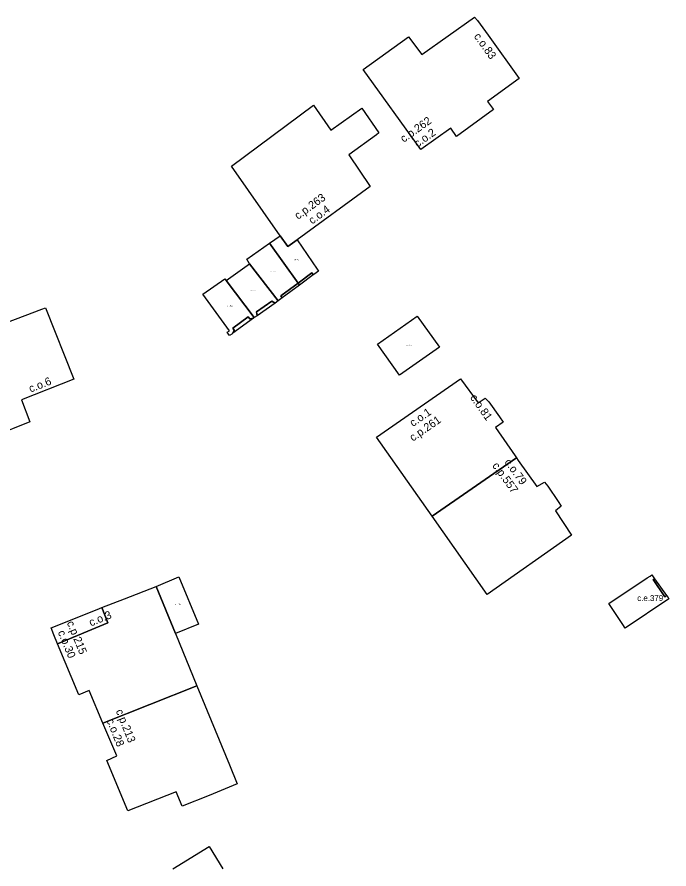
# Model space of a CAD drawing. Extents: x -600391 to -599491, y -1160176 to -1159402.
# Drawn here: x -599785.3 to -599703.7, y -1160176.1 to -1160069.6 of the extents above; entities that cross this region are included whole.
import ezdxf

# ---------------------------------------------------------------- set-up
doc = ezdxf.new("R2010")
doc.units = 0
for name, color, linetype in [('Level 10', 7, 'Continuous'), ('Level 12', 7, 'Continuous'), ('Level 23', 7, 'Continuous'), ('Level 25', 7, 'Continuous'), ('Level 61', 7, 'Continuous'), ('Level 62', 7, 'Continuous')]:
    doc.layers.add(name, color=color, linetype=linetype)

msp = doc.modelspace()

# ---------------------------------------------------------------- linework, layer by layer
at = {"layer": 'Level 61'}
for p, q in [((-599765.77, -1160176.08), (-599761.24, -1160173.28)), ((-599761.24, -1160173.28), (-599759.51, -1160176.08))]:
    msp.add_line(p, q, dxfattribs=at)
for points in [[(-599734.63, -1160074.3), (-599728.04, -1160069.6)], [(-599728.04, -1160069.6), (-599727.68, -1160070.02)], [(-599727.68, -1160070.02), (-599726.32, -1160071.88)], [(-599741.95, -1160076.16), (-599736.31, -1160072.07)], [(-599736.31, -1160072.07), (-599734.63, -1160074.3)], [(-599726.32, -1160071.88), (-599722.46, -1160077.29)], [(-599734.74, -1160086.17), (-599741.95, -1160076.16)], [(-599722.46, -1160077.29), (-599726.39, -1160080.14)], [(-599726.39, -1160080.14), (-599725.68, -1160081.17)], [(-599758.43, -1160088.25), (-599748.16, -1160080.61)], [(-599748.16, -1160080.61), (-599745.99, -1160083.72)], [(-599745.99, -1160083.72), (-599742.15, -1160080.97)], [(-599742.15, -1160080.97), (-599740, -1160084.09)], [(-599725.68, -1160081.17), (-599730.29, -1160084.53)], [(-599740.29, -1160084.33), (-599743.77, -1160086.82)], [(-599740, -1160084.09), (-599740.29, -1160084.33)], [(-599731.01, -1160083.51), (-599734.74, -1160086.17)], [(-599730.29, -1160084.53), (-599731.01, -1160083.51)], [(-599743.77, -1160086.82), (-599741.09, -1160090.78)], [(-599752.33, -1160096.95), (-599758.43, -1160088.25)], [(-599741.09, -1160090.78), (-599750.23, -1160097.44)], [(-599753.68, -1160097.88), (-599752.33, -1160096.95)], [(-599752.33, -1160096.95), (-599751.4, -1160098.29)], [(-599751.4, -1160098.29), (-599752.33, -1160096.95)], [(-599756.51, -1160099.85), (-599753.68, -1160097.88)], [(-599750.1, -1160102.85), (-599753.68, -1160097.88)], [(-599753.68, -1160097.88), (-599750.1, -1160102.85)], [(-599751.4, -1160098.29), (-599750.23, -1160097.44)], [(-599750.23, -1160097.44), (-599751.4, -1160098.29)], [(-599750.23, -1160097.44), (-599747.71, -1160101.13)], [(-599756.17, -1160100.43), (-599756.51, -1160099.85)], [(-599759.08, -1160102.53), (-599756.17, -1160100.43)], [(-599752.61, -1160105.08), (-599756.17, -1160100.43)], [(-599756.17, -1160100.43), (-599752.61, -1160105.08)], [(-599747.54, -1160101.38), (-599748.12, -1160101.78)], [(-599747.71, -1160101.13), (-599747.54, -1160101.38)], [(-599762, -1160104.22), (-599759.28, -1160102.31)], [(-599759.28, -1160102.31), (-599759.08, -1160102.53)], [(-599748.38, -1160101.59), (-599750.1, -1160102.85)], [(-599750.1, -1160102.85), (-599748.38, -1160101.59)], [(-599748.21, -1160101.84), (-599749.92, -1160103.1)], [(-599748.21, -1160101.84), (-599748.38, -1160101.59)], [(-599748.38, -1160101.59), (-599748.21, -1160101.84)], [(-599748.2, -1160101.83), (-599748.21, -1160101.84)], [(-599748.12, -1160101.78), (-599748.2, -1160101.83)], [(-599759.08, -1160102.53), (-599755.58, -1160107.16)], [(-599755.58, -1160107.16), (-599759.08, -1160102.53)], [(-599750.1, -1160102.85), (-599752.26, -1160104.44)], [(-599752.26, -1160104.44), (-599750.1, -1160102.85)], [(-599749.92, -1160103.1), (-599752.08, -1160104.68)], [(-599749.92, -1160103.1), (-599750.1, -1160102.85)], [(-599750.1, -1160102.85), (-599749.92, -1160103.1)], [(-599758.69, -1160108.8), (-599762, -1160104.22)], [(-599752.26, -1160104.44), (-599752.08, -1160104.68)], [(-599752.08, -1160104.68), (-599752.26, -1160104.44)], [(-599755.31, -1160106.46), (-599753.4, -1160105.11)], [(-599753.4, -1160105.11), (-599755.31, -1160106.46)], [(-599752.99, -1160105.35), (-599755.24, -1160106.94)], [(-599753.4, -1160105.11), (-599752.99, -1160105.35)], [(-599752.99, -1160105.35), (-599753.4, -1160105.11)], [(-599752.61, -1160105.08), (-599752.99, -1160105.35)], [(-599752.08, -1160104.68), (-599752.61, -1160105.08)], [(-599788.79, -1160108.61), (-599782.14, -1160106.12)], [(-599782.14, -1160106.12), (-599781.7, -1160105.94)], [(-599781.7, -1160105.94), (-599778.14, -1160114.87)], [(-599755.24, -1160106.94), (-599755.31, -1160106.46)], [(-599755.31, -1160106.46), (-599755.24, -1160106.94)], [(-599756.34, -1160107.07), (-599758.27, -1160108.48)], [(-599758.27, -1160108.48), (-599756.34, -1160107.07)], [(-599755.7, -1160107.24), (-599758.26, -1160109.12)], [(-599756.15, -1160107.33), (-599756.34, -1160107.07)], [(-599756.34, -1160107.07), (-599756.15, -1160107.33)], [(-599755.7, -1160107.24), (-599756.15, -1160107.33)], [(-599756.15, -1160107.33), (-599755.7, -1160107.24)], [(-599755.58, -1160107.16), (-599755.7, -1160107.24)], [(-599755.24, -1160106.94), (-599755.58, -1160107.16)], [(-599740.15, -1160110.48), (-599735.22, -1160106.97)], [(-599735.22, -1160106.97), (-599732.43, -1160110.86)], [(-599758.97, -1160109), (-599758.69, -1160108.8)], [(-599758.27, -1160108.48), (-599758.08, -1160108.74)], [(-599758.08, -1160108.74), (-599758.27, -1160108.48)], [(-599758.08, -1160108.74), (-599758.26, -1160109.12)], [(-599758.26, -1160109.12), (-599758.08, -1160108.74)], [(-599758.88, -1160109.13), (-599758.97, -1160109)], [(-599758.68, -1160109.41), (-599758.88, -1160109.13)], [(-599758.4, -1160109.22), (-599758.68, -1160109.41)], [(-599758.26, -1160109.12), (-599758.4, -1160109.22)], [(-599737.42, -1160114.37), (-599740.15, -1160110.48)], [(-599732.43, -1160110.86), (-599737.42, -1160114.37)], [(-599778.14, -1160114.87), (-599784.7, -1160117.46)], [(-599740.28, -1160122.09), (-599729.77, -1160114.81)], [(-599729.77, -1160114.81), (-599727.57, -1160117.8)], [(-599727.57, -1160117.8), (-599726.69, -1160117.23)], [(-599726.69, -1160117.23), (-599726.25, -1160117.7)], [(-599784.7, -1160117.46), (-599783.67, -1160120.2)], [(-599726.25, -1160117.7), (-599724.92, -1160119.58)], [(-599783.67, -1160120.2), (-599785.82, -1160121.06)], [(-599724.45, -1160120.22), (-599725.4, -1160120.9)], [(-599724.92, -1160119.58), (-599724.45, -1160120.22)], [(-599725.4, -1160120.9), (-599722.97, -1160124.44)], [(-599733.34, -1160131.99), (-599740.28, -1160122.09)], [(-599722.79, -1160124.7), (-599733.34, -1160131.99)], [(-599733.34, -1160131.99), (-599722.79, -1160124.7)], [(-599722.97, -1160124.44), (-599722.79, -1160124.7)], [(-599722.79, -1160124.7), (-599722.57, -1160125.02)], [(-599722.57, -1160125.02), (-599720.22, -1160128.28)], [(-599720.22, -1160128.28), (-599719.29, -1160127.72)], [(-599719.29, -1160127.72), (-599718.87, -1160128.22)], [(-599718.87, -1160128.22), (-599717.55, -1160130.17)], [(-599717.55, -1160130.17), (-599717.18, -1160130.74)], [(-599717.18, -1160130.74), (-599717.91, -1160131.33)], [(-599726.44, -1160141.79), (-599733.34, -1160131.99)], [(-599717.91, -1160131.33), (-599715.89, -1160134.37)], [(-599715.89, -1160134.37), (-599726.44, -1160141.79)], [(-599767.87, -1160140.76), (-599765, -1160139.58)], [(-599765, -1160139.58), (-599762.54, -1160145.5)], [(-599711.24, -1160142.9), (-599706.42, -1160139.7)], [(-599706.42, -1160139.7), (-599706.08, -1160139.48)], [(-599706.08, -1160139.48), (-599705.84, -1160139.33)], [(-599705.84, -1160139.33), (-599705.51, -1160139.8)], [(-599771.81, -1160142.32), (-599767.87, -1160140.76)], [(-599767.87, -1160140.76), (-599765.43, -1160146.66)], [(-599765.43, -1160146.66), (-599767.87, -1160140.76)], [(-599705.51, -1160139.8), (-599705.7, -1160139.92)], [(-599705.7, -1160139.92), (-599705.51, -1160139.8)], [(-599705.7, -1160139.92), (-599704.22, -1160142.05)], [(-599704.22, -1160142.05), (-599705.7, -1160139.92)], [(-599705.51, -1160139.8), (-599704.01, -1160141.91)], [(-599704.22, -1160142.05), (-599704.01, -1160141.91)], [(-599704.01, -1160141.91), (-599704.22, -1160142.05)], [(-599704.01, -1160141.91), (-599703.82, -1160142.17)], [(-599774.67, -1160143.42), (-599771.81, -1160142.32)], [(-599709.5, -1160145.52), (-599711.24, -1160142.9)], [(-599703.71, -1160142.32), (-599709.2, -1160145.98)], [(-599703.82, -1160142.17), (-599703.71, -1160142.32)], [(-599781, -1160145.96), (-599775.25, -1160143.65)], [(-599775.25, -1160143.65), (-599774.67, -1160143.42)], [(-599773.91, -1160145.32), (-599774.67, -1160143.42)], [(-599774.67, -1160143.42), (-599773.91, -1160145.32)], [(-599780.65, -1160146.8), (-599781, -1160145.96)], [(-599780.18, -1160147.92), (-599773.91, -1160145.32)], [(-599773.91, -1160145.32), (-599780.18, -1160147.92)], [(-599762.54, -1160145.5), (-599765.43, -1160146.66)], [(-599709.2, -1160145.98), (-599709.5, -1160145.52)], [(-599780.18, -1160147.92), (-599780.65, -1160146.8)], [(-599765.43, -1160146.66), (-599762.78, -1160153.19)], [(-599777.52, -1160154.32), (-599780.18, -1160147.92)], [(-599762.78, -1160153.19), (-599774.53, -1160157.85)], [(-599774.53, -1160157.85), (-599762.78, -1160153.19)], [(-599762.78, -1160153.19), (-599758.67, -1160163.05)], [(-599776.22, -1160153.78), (-599777.52, -1160154.32)], [(-599774.53, -1160157.85), (-599776.22, -1160153.78)], [(-599772.77, -1160161.95), (-599774.53, -1160157.85)], [(-599774.04, -1160162.53), (-599772.77, -1160161.95)], [(-599771.41, -1160168.81), (-599774.04, -1160162.53)], [(-599758.67, -1160163.05), (-599757.73, -1160165.43)], [(-599757.73, -1160165.43), (-599761.23, -1160166.89)], [(-599765.35, -1160166.42), (-599771.41, -1160168.81)], [(-599764.59, -1160168.21), (-599765.35, -1160166.42)], [(-599761.23, -1160166.89), (-599764.59, -1160168.21)]]:
    msp.add_lwpolyline(points, dxfattribs=at)
at = {"layer": 'Level 62'}
for points in [[(-599727.68, -1160070.02), (-599726.32, -1160071.88), (-599722.46, -1160077.29), (-599726.39, -1160080.14), (-599725.68, -1160081.17), (-599730.29, -1160084.53), (-599731.01, -1160083.51), (-599734.74, -1160086.17), (-599741.95, -1160076.16), (-599736.31, -1160072.07), (-599734.63, -1160074.3), (-599728.04, -1160069.6), (-599727.68, -1160070.02)], [(-599740.29, -1160084.33), (-599743.77, -1160086.82), (-599741.09, -1160090.78), (-599750.23, -1160097.44), (-599751.4, -1160098.29), (-599752.33, -1160096.95), (-599758.43, -1160088.25), (-599748.16, -1160080.61), (-599745.99, -1160083.72), (-599742.15, -1160080.97), (-599740, -1160084.09), (-599740.29, -1160084.33)], [(-599750.1, -1160102.85), (-599753.68, -1160097.88), (-599752.33, -1160096.95), (-599751.4, -1160098.29), (-599750.23, -1160097.44), (-599747.71, -1160101.13), (-599747.54, -1160101.38), (-599748.12, -1160101.78), (-599748.2, -1160101.83), (-599748.21, -1160101.84), (-599748.38, -1160101.59), (-599750.1, -1160102.85)], [(-599750.1, -1160102.85), (-599752.26, -1160104.44), (-599752.08, -1160104.68), (-599752.61, -1160105.08), (-599756.17, -1160100.43), (-599756.51, -1160099.85), (-599753.68, -1160097.88), (-599750.1, -1160102.85)], [(-599752.61, -1160105.08), (-599752.99, -1160105.35), (-599753.4, -1160105.11), (-599755.31, -1160106.46), (-599755.24, -1160106.94), (-599755.58, -1160107.16), (-599759.08, -1160102.53), (-599756.17, -1160100.43), (-599752.61, -1160105.08)], [(-599758.88, -1160109.13), (-599758.97, -1160109), (-599758.69, -1160108.8), (-599762, -1160104.22), (-599759.28, -1160102.31), (-599759.08, -1160102.53), (-599755.58, -1160107.16), (-599755.7, -1160107.24), (-599756.15, -1160107.33), (-599756.34, -1160107.07), (-599758.27, -1160108.48), (-599758.08, -1160108.74), (-599758.26, -1160109.12), (-599758.4, -1160109.22), (-599758.68, -1160109.41), (-599758.88, -1160109.13)], [(-599750.1, -1160102.85), (-599748.38, -1160101.59), (-599748.21, -1160101.84), (-599749.92, -1160103.1), (-599750.1, -1160102.85)], [(-599750.1, -1160102.85), (-599749.92, -1160103.1), (-599752.08, -1160104.68), (-599752.26, -1160104.44), (-599750.1, -1160102.85)], [(-599752.99, -1160105.35), (-599755.24, -1160106.94), (-599755.31, -1160106.46), (-599753.4, -1160105.11), (-599752.99, -1160105.35)], [(-599781.7, -1160105.94), (-599778.14, -1160114.87), (-599784.7, -1160117.46), (-599783.67, -1160120.2), (-599785.82, -1160121.06), (-599787.08, -1160121.55), (-599790.39, -1160122.76), (-599792.52, -1160117.5), (-599793.41, -1160117.75), (-599794.85, -1160114.15), (-599794, -1160113.76), (-599795.01, -1160111.09), (-599791.62, -1160109.73), (-599792.07, -1160108.46), (-599789.29, -1160107.44), (-599788.79, -1160108.61), (-599782.14, -1160106.12), (-599781.7, -1160105.94)], [(-599755.7, -1160107.24), (-599758.26, -1160109.12), (-599758.08, -1160108.74), (-599758.27, -1160108.48), (-599756.34, -1160107.07), (-599756.15, -1160107.33), (-599755.7, -1160107.24)], [(-599740.15, -1160110.48), (-599735.22, -1160106.97), (-599732.43, -1160110.86), (-599737.42, -1160114.37), (-599740.15, -1160110.48)], [(-599722.97, -1160124.44), (-599722.79, -1160124.7), (-599733.34, -1160131.99), (-599740.28, -1160122.09), (-599729.77, -1160114.81), (-599727.57, -1160117.8), (-599726.69, -1160117.23), (-599726.25, -1160117.7), (-599724.92, -1160119.58), (-599724.45, -1160120.22), (-599725.4, -1160120.9), (-599722.97, -1160124.44)], [(-599718.87, -1160128.22), (-599717.55, -1160130.17), (-599717.18, -1160130.74), (-599717.91, -1160131.33), (-599715.89, -1160134.37), (-599726.44, -1160141.79), (-599733.34, -1160131.99), (-599722.79, -1160124.7), (-599722.57, -1160125.02), (-599720.22, -1160128.28), (-599719.29, -1160127.72), (-599718.87, -1160128.22)], [(-599762.54, -1160145.5), (-599765.43, -1160146.66), (-599767.87, -1160140.76), (-599765, -1160139.58), (-599762.54, -1160145.5)], [(-599703.82, -1160142.17), (-599703.71, -1160142.32), (-599709.2, -1160145.98), (-599709.5, -1160145.52), (-599711.24, -1160142.9), (-599706.42, -1160139.7), (-599706.08, -1160139.48), (-599705.84, -1160139.33), (-599705.51, -1160139.8), (-599705.7, -1160139.92), (-599704.22, -1160142.05), (-599704.01, -1160141.91), (-599703.82, -1160142.17)], [(-599771.81, -1160142.32), (-599767.87, -1160140.76), (-599765.43, -1160146.66), (-599762.78, -1160153.19), (-599774.53, -1160157.85), (-599776.22, -1160153.78), (-599777.52, -1160154.32), (-599780.18, -1160147.92), (-599773.91, -1160145.32), (-599774.67, -1160143.42), (-599771.81, -1160142.32)], [(-599704.01, -1160141.91), (-599704.22, -1160142.05), (-599705.7, -1160139.92), (-599705.51, -1160139.8), (-599704.01, -1160141.91)], [(-599775.25, -1160143.65), (-599774.67, -1160143.42), (-599773.91, -1160145.32), (-599780.18, -1160147.92), (-599780.65, -1160146.8), (-599781, -1160145.96), (-599775.25, -1160143.65)], [(-599758.67, -1160163.05), (-599757.73, -1160165.43), (-599761.23, -1160166.89), (-599764.59, -1160168.21), (-599765.35, -1160166.42), (-599771.41, -1160168.81), (-599774.04, -1160162.53), (-599772.77, -1160161.95), (-599774.53, -1160157.85), (-599762.78, -1160153.19), (-599758.67, -1160163.05)], [(-599765.77, -1160176.08), (-599761.24, -1160173.28), (-599759.51, -1160176.08)]]:
    msp.add_lwpolyline(points, dxfattribs=at)

# ---------------------------------------------------------------- texts
at = {"layer": 'Level 10'}
for s, rotation, p in [('c.o.83', 305.6769, (-599728.17, -1160072.02)), ('c.o.2', 35.4924, (-599735.15, -1160085.93)), ('c.o.4', 36.0792, (-599748.35, -1160095.55)), ('c.o.6', 21.5439, (-599783.56, -1160116.55)), ('c.o.81', 305.3032, (-599728.64, -1160117.17)), ('c.o.1', 34.7071, (-599735.73, -1160120.85)), ('c.o.79', 305.7881, (-599724.34, -1160125.23)), ('c.o.3', 22.1919, (-599776.02, -1160145.78)), ('c.o.30', 292.3462, (-599780.18, -1160146.48)), ('c.o.28', 291.8014, (-599774.07, -1160157.52))]:
    msp.add_text(s, height=1, rotation=rotation, dxfattribs=at).set_placement(p)
at = {"layer": 'Level 12'}
for s, rotation, p in [('c.p.262', 35.4924, (-599736.89, -1160085.33)), ('c.p.263', 36.0792, (-599750.11, -1160094.96)), ('c.p.261', 34.7071, (-599735.74, -1160122.68)), ('c.p.557', 305.7881, (-599725.87, -1160125.68)), ('c.p.215', 292.3462, (-599779.06, -1160145.3)), ('c.p.213', 291.8014, (-599772.93, -1160156.33))]:
    msp.add_text(s, height=1, rotation=rotation, dxfattribs=at).set_placement(p)
at = {"layer": 'Level 23'}
msp.add_text('c.e.379', height=0.74, dxfattribs=at).set_placement((-599707.68, -1160142.59))
at = {"layer": 'Level 25'}
for s, p in [('c.pp.263_A', (-599750.63, -1160099.96)), ('c.pp.263_B', (-599753.56, -1160101.44)), ('c.pp.263_C', (-599756.12, -1160103.85)), ('c.pp.263_D', (-599758.95, -1160105.75)), ('c.pp.261_A', (-599736.59, -1160110.66)), ('c.pp.215_A', (-599765.45, -1160143.04))]:
    msp.add_text(s, height=0.1, dxfattribs=at).set_placement(p)

doc.saveas('drawing.dxf')
